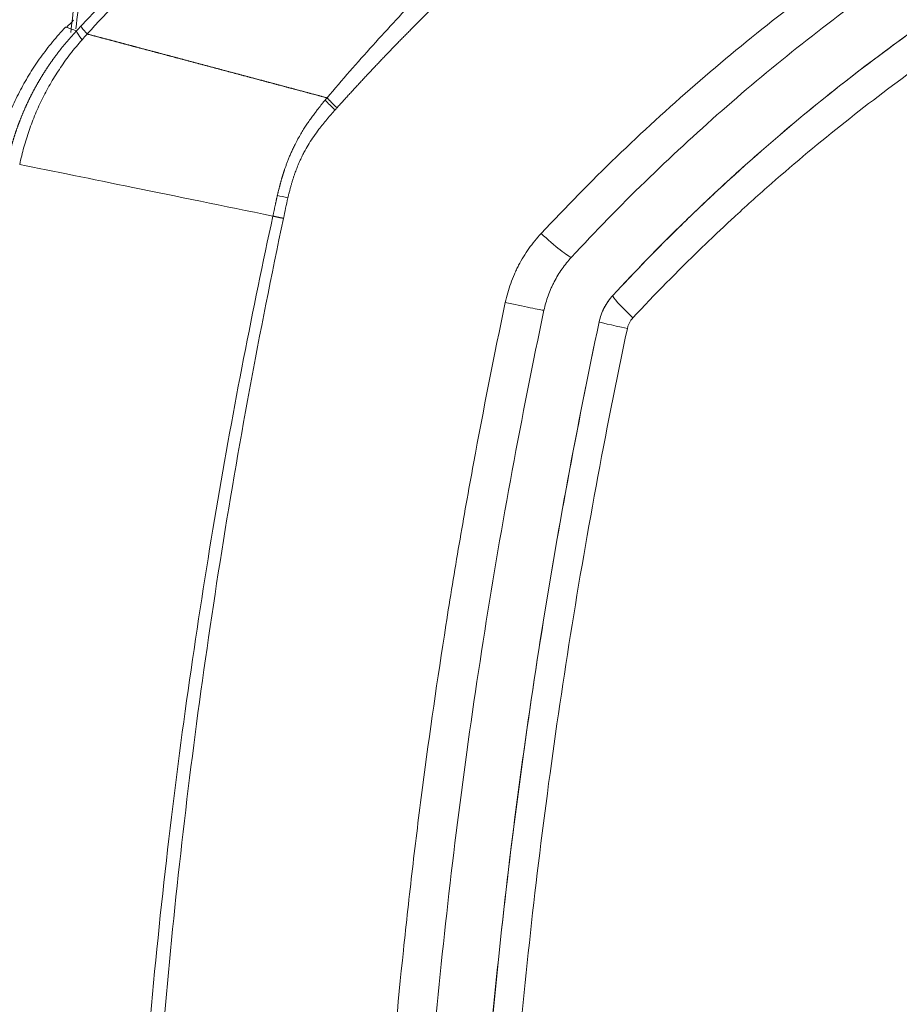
# Model space of a CAD drawing. Header units: millimetres. Extents: x 0 to 594, y 0 to 420.
# Tile 648 of 915: x 234 to 238, y 337 to 341. Entities that reach past the tile are written whole.
import ezdxf

# ---------------------------------------------------------------- set-up
doc = ezdxf.new("R2010")
doc.units = ezdxf.units.MM
doc.layers.add('1', color=7, linetype='Continuous', true_color=0xffffff)
doc.styles.add('Arial Unicode MS', font='txt')
doc.dimstyles.get("Standard").update_dxf_attribs({"dimtxt": 0.18, "dimasz": 0.18, "dimexe": 0.18, "dimexo": 0.0625, "dimgap": 0.09, "dimtad": 0, "dimtih": 1, "dimtoh": 1, "dimdec": 4, "dimzin": 0, "dimdsep": 46, "dimtxsty": 'Standard', "dimcen": 0.09, "dimadec": 0, "dimazin": 0, "dimtfac": 1, "dimtdec": 4, "dimtofl": 0, "dimtmove": 0, "dimatfit": 3, "dimfxl": 0, "dimtolj": 1, "dimtzin": 0, "dimarcsym": 0})

# ---------------------------------------------------------------- blocks, each defined once
blk = doc.blocks.new('_U2')
at = {"layer": '1', "color": 18, "lineweight": 13}
for p, q in [((142.3008, 334.4792), (142.3008, 394.7968)), ((368.28, 363.0393), (368.28, 394.7968)), ((142.3008, 392.7968), (235.4192, 392.7968)), ((368.28, 392.7968), (275.1617, 392.7968))]:
    blk.add_line(p, q, dxfattribs=at)
at = {"layer": '1', "color": 18}
for points in [[(142.3008, 392.7968), (145.8008, 393.7346), (145.8008, 391.8589)], [(368.28, 392.7968), (364.78, 391.8589), (364.78, 393.7346)]]:
    blk.add_solid(points, dxfattribs=at)
at = {"layer": '1', "color": 18, "linetype": 'Continuous', "lineweight": 13, "char_height": 2.5, "attachment_point": 7, "line_spacing_factor": 1.047437, "style": 'Arial Unicode MS'}
for s, insert in [('\\fArial Unicode MS|b0|i0;\\W1.0000; LIFT POINT SPAN', (244.1567, 390.9192)), ('\\fArial Unicode MS|b0|i0;\\W1.0000;4.5', (237.0517, 390.9192))]:
    blk.add_mtext(s, dxfattribs=dict(at, insert=insert))

msp = doc.modelspace()

# ---------------------------------------------------------------- linework, layer by layer
at = {"layer": '1', "color": 155, "linetype": 'Continuous', "lineweight": 13}
for p, q in [((236.5747, 339.9322), (236.5745, 339.9322)), ((236.5135, 339.8143), (236.5137, 339.8143))]:
    msp.add_line(p, q, dxfattribs=at)
for centre, major_axis, ratio, start_param, end_param in [((233.4382, 343.792), (0, -2.5481), 0.999391, 4.104655, 6.588912), ((234.3732, 340.9393), (-0.1814, 0.172), 0.098146, 0.124129, 0.623492), ((235.4099, 340.7407), (-0.188, 0.1648), 0.141109, 1.047953, 1.316897), ((235.2014, 340.3499), (-0.2433, 0.0573), 0.004157, 1.067391, 1.275815), ((236.2831, 340.2042), (-0.1102, 0.1018), 0.104228, 1.422567, 2.998392), ((236.1243, 339.8971), (-0.1467, 0.0311), 0.014101, 1.384226, 2.961214), ((236.6848, 339.8304), (0.1101, -0.1019), 0.086518, 3.147469, 4.598111), ((236.6604, 339.7832), (0.1467, -0.0311), 0.015741, 3.149392, 4.568945)]:
    msp.add_ellipse(centre, major_axis=major_axis, ratio=ratio, start_param=start_param, end_param=end_param, dxfattribs=at)
at = {"layer": '1', "color": 155, "linetype": 'Continuous', "lineweight": 18}
for points, degree in [([(234.5931, 345.1061), (234.166, 341.1008)], 1), ([(234.1426, 341.1244), (233.9008, 340.8677), (233.8256, 340.5231)], 2), ([(234.1775, 341.1552), (234.1673, 341.1444), (234.1572, 341.1336), (234.1471, 341.1228)], 3), ([(234.1911, 341.1078), (234.1977, 341.1148), (234.2044, 341.1218), (234.211, 341.1289)], 3), ([(234.2387, 341.0936), (234.2311, 341.0853), (234.2236, 341.077), (234.2161, 341.0686)], 3), ([(235.2958, 340.8), (235.2987, 340.8034), (235.3015, 340.8069), (235.3044, 340.8103)], 3), ([(235.3489, 340.7662), (235.346, 340.7629), (235.343, 340.7597), (235.3401, 340.7564)], 3), ([(235.1304, 340.3655), (235.1235, 340.3353), (235.1174, 340.3049), (235.1109, 340.2746)], 3)]:
    msp.add_open_spline(points, degree=degree, dxfattribs=at)
at = {"layer": '1', "color": 155, "linetype": 'Continuous', "lineweight": 13}
for points, knots in [([(234.211, 341.1289), (234.3693, 341.2971), (234.532, 341.463), (234.7831, 341.7076), (234.8679, 341.7885), (235.0399, 341.9486), (235.1271, 342.0279), (235.3921, 342.2632), (235.5735, 342.4167), (235.9457, 342.7158), (236.1366, 342.8614), (236.4302, 343.0727), (236.5293, 343.1419), (236.7298, 343.278), (236.8313, 343.3448), (237.1393, 343.5411), (237.3495, 343.6666), (237.6717, 343.846), (237.7803, 343.9043), (237.9998, 344.0176), (238.1107, 344.0727), (238.4468, 344.2331), (238.6753, 344.3334), (238.9079, 344.4265)], [0, 0, 0, 0, 0.125, 0.125, 0.1875, 0.1875, 0.25, 0.25, 0.375, 0.375, 0.5, 0.5, 0.5625, 0.5625, 0.625, 0.625, 0.75, 0.75, 0.8125, 0.8125, 0.875, 0.875, 1, 1, 1, 1]), ([(238.9113, 344.3929), (238.8158, 344.355), (238.6239, 344.2758), (238.3333, 344.1463), (238.138, 344.0525), (237.9911, 343.9794), (237.9421, 343.9546), (237.8439, 343.9039), (237.7947, 343.8781), (237.6471, 343.7993), (237.4499, 343.6902), (237.1531, 343.5149), (236.856, 343.3276), (236.6579, 343.1947), (236.46, 343.0577), (236.3612, 342.9871), (236.1638, 342.842), (235.9668, 342.6928), (235.6726, 342.4568), (235.4777, 342.2913), (235.2835, 342.1218), (235.1868, 342.0351), (234.9943, 341.8575), (234.8026, 341.676), (234.5183, 341.3919), (234.3312, 341.1946), (234.2383, 341.094)], [0, 0, 0, 0, 0.0625, 0.125, 0.1875, 0.1875, 0.21875, 0.21875, 0.25, 0.25, 0.3125, 0.375, 0.4375, 0.5, 0.5, 0.5625, 0.5625, 0.625, 0.6875, 0.75, 0.75, 0.8125, 0.8125, 0.875, 0.9375, 1, 1, 1, 1]), ([(235.3044, 340.8103), (235.3713, 340.8895), (235.507, 341.045), (235.7155, 341.2692), (235.8575, 341.4127), (236.0009, 341.5532), (236.0733, 341.6219), (236.2193, 341.7565), (236.3665, 341.888), (236.5906, 342.0765), (236.8175, 342.2562), (236.9704, 342.3701), (237.2007, 342.5367), (237.3555, 342.6419), (237.6668, 342.8409), (237.8232, 342.9347), (238.0582, 343.067), (238.1366, 343.1098), (238.2934, 343.1924), (238.3718, 343.2324), (238.6068, 343.3483), (238.7632, 343.4202), (238.9187, 343.4868)], [0, 0, 0, 0, 0.0625, 0.125, 0.1875, 0.1875, 0.25, 0.25, 0.3125, 0.375, 0.4375, 0.5, 0.5, 0.625, 0.625, 0.75, 0.75, 0.8125, 0.8125, 0.875, 0.875, 1, 1, 1, 1]), ([(238.9762, 343.354), (238.973, 343.3526), (238.9667, 343.3499), (238.9572, 343.3458), (238.9477, 343.3416), (238.9382, 343.3375), (238.9287, 343.3334), (238.9192, 343.3292), (238.9097, 343.325), (238.9002, 343.3209), (238.8907, 343.3167), (238.8812, 343.3125), (238.8717, 343.3083), (238.8622, 343.304), (238.8527, 343.2998), (238.8432, 343.2956), (238.8337, 343.2913), (238.8243, 343.2871), (238.8148, 343.2828), (238.8053, 343.2785), (238.7958, 343.2742), (238.7864, 343.2699), (238.7769, 343.2656), (238.7674, 343.2613), (238.7579, 343.257), (238.7485, 343.2526), (238.739, 343.2483), (238.7295, 343.2439), (238.7201, 343.2396), (238.7106, 343.2352), (238.7011, 343.2308), (238.6917, 343.2264), (238.6822, 343.222), (238.6728, 343.2175), (238.6633, 343.2131), (238.6538, 343.2087), (238.6444, 343.2042), (238.6349, 343.1997), (238.6255, 343.1953), (238.616, 343.1908), (238.6066, 343.1863), (238.5971, 343.1818), (238.5877, 343.1772), (238.5782, 343.1727), (238.5688, 343.1682), (238.5593, 343.1636), (238.5499, 343.159), (238.5404, 343.1545), (238.531, 343.1499), (238.5216, 343.1453), (238.5121, 343.1407), (238.5027, 343.136), (238.4932, 343.1314), (238.4838, 343.1268), (238.4744, 343.1221), (238.4649, 343.1175), (238.4555, 343.1128), (238.446, 343.1081), (238.4366, 343.1034), (238.4272, 343.0987), (238.4177, 343.0939), (238.4083, 343.0892), (238.3989, 343.0845), (238.3894, 343.0797), (238.38, 343.0749), (238.3706, 343.0702), (238.3611, 343.0654), (238.3517, 343.0606), (238.3423, 343.0557), (238.3328, 343.0509), (238.3234, 343.0461), (238.314, 343.0412), (238.3045, 343.0364), (238.2951, 343.0315), (238.2857, 343.0266), (238.2762, 343.0217), (238.2668, 343.0168), (238.2574, 343.0119), (238.248, 343.0069), (238.2385, 343.002), (238.2291, 342.997), (238.2197, 342.9921), (238.2102, 342.9871), (238.2008, 342.9821), (238.1914, 342.9771), (238.1819, 342.9721), (238.1725, 342.967), (238.1631, 342.962), (238.1537, 342.9569), (238.1442, 342.9519), (238.1348, 342.9468), (238.1254, 342.9417), (238.1159, 342.9366), (238.1065, 342.9315), (238.0971, 342.9264), (238.0876, 342.9212), (238.0782, 342.9161), (238.0688, 342.9109), (238.0593, 342.9057), (238.0499, 342.9005), (238.0405, 342.8953), (238.031, 342.8901), (238.0216, 342.8849), (238.0122, 342.8796), (238.0027, 342.8744), (237.9933, 342.8691), (237.9838, 342.8638), (237.9744, 342.8585), (237.9142, 342.8247), (237.8036, 342.7612), (237.6439, 342.6658), (237.4855, 342.5673), (237.3281, 342.4655), (237.1717, 342.3603), (237.0627, 342.2841), (236.9999, 342.2392), (236.9828, 342.227), (236.9657, 342.2147), (236.9487, 342.2024), (236.9318, 342.1901), (236.9148, 342.1778), (236.8979, 342.1654), (236.881, 342.153), (236.8642, 342.1406), (236.8474, 342.1281), (236.8306, 342.1156), (236.8138, 342.1031), (236.7971, 342.0906), (236.7804, 342.078), (236.7638, 342.0654), (236.7472, 342.0528), (236.7306, 342.0402), (236.714, 342.0275), (236.6975, 342.0148), (236.681, 342.0021), (236.6645, 341.9893), (236.6481, 341.9765), (236.6317, 341.9637), (236.6153, 341.9508), (236.5989, 341.938), (236.5826, 341.9251), (236.5663, 341.9121), (236.5501, 341.8991), (236.5339, 341.8862), (236.5177, 341.8731), (236.5015, 341.8601), (236.4854, 341.847), (236.4692, 341.8338), (236.4532, 341.8207), (236.4371, 341.8075), (236.4211, 341.7943), (236.4051, 341.781), (236.3891, 341.7678), (236.3732, 341.7545), (236.3573, 341.7411), (236.3414, 341.7277), (236.3255, 341.7143), (236.3097, 341.7009), (236.2939, 341.6874), (236.2781, 341.6739), (236.2624, 341.6604), (236.2466, 341.6468), (236.231, 341.6332), (236.2153, 341.6195), (236.1996, 341.6059), (236.184, 341.5922), (236.1684, 341.5784), (236.1529, 341.5646), (236.1373, 341.5508), (236.1218, 341.537), (236.1064, 341.5231), (236.0909, 341.5092), (236.0755, 341.4952), (236.0601, 341.4813), (236.0447, 341.4672), (236.0293, 341.4532), (236.014, 341.4391), (235.9987, 341.425), (235.9834, 341.4108), (235.9682, 341.3966), (235.9529, 341.3824), (235.9377, 341.3681), (235.9225, 341.3538), (235.9074, 341.3395), (235.8922, 341.3251), (235.8771, 341.3107), (235.8621, 341.2962), (235.847, 341.2817), (235.832, 341.2672), (235.8169, 341.2526), (235.802, 341.238), (235.787, 341.2234), (235.7721, 341.2087), (235.7571, 341.194), (235.7423, 341.1793), (235.7274, 341.1645), (235.7125, 341.1496), (235.6977, 341.1348), (235.6829, 341.1199), (235.6681, 341.1049), (235.6534, 341.0899), (235.6387, 341.0749), (235.624, 341.0599), (235.6093, 341.0448), (235.5946, 341.0296), (235.58, 341.0144), (235.5654, 340.9992), (235.5508, 340.984), (235.5362, 340.9687), (235.5217, 340.9533), (235.5071, 340.938), (235.4926, 340.9226), (235.4782, 340.9071), (235.4637, 340.8916), (235.4493, 340.8761), (235.4349, 340.8605), (235.4205, 340.8449), (235.4061, 340.8292), (235.3918, 340.8135), (235.3775, 340.7978), (235.3632, 340.782), (235.3536, 340.7715), (235.3489, 340.7662)], [0, 0, 0, 0, 0.002292, 0.004585, 0.006878, 0.009172, 0.011466, 0.013761, 0.016057, 0.018353, 0.020649, 0.022946, 0.025244, 0.027542, 0.029841, 0.03214, 0.034441, 0.036741, 0.039043, 0.041345, 0.043647, 0.045951, 0.048255, 0.05056, 0.052865, 0.055171, 0.057478, 0.059786, 0.062094, 0.064403, 0.066713, 0.069024, 0.071335, 0.073648, 0.075961, 0.078275, 0.080589, 0.082905, 0.085222, 0.087539, 0.089857, 0.092176, 0.094496, 0.096817, 0.099139, 0.101461, 0.103785, 0.106109, 0.108435, 0.110761, 0.113089, 0.115417, 0.117747, 0.120077, 0.122409, 0.124741, 0.127075, 0.129409, 0.131745, 0.134082, 0.13642, 0.138758, 0.141098, 0.14344, 0.145782, 0.148125, 0.15047, 0.152816, 0.155162, 0.15751, 0.15986, 0.16221, 0.164562, 0.166915, 0.169269, 0.171624, 0.173981, 0.176339, 0.178698, 0.181059, 0.18342, 0.185783, 0.188148, 0.190514, 0.192881, 0.195249, 0.197619, 0.19999, 0.202363, 0.204737, 0.207112, 0.209489, 0.211868, 0.214247, 0.216629, 0.219011, 0.221395, 0.223781, 0.226168, 0.228557, 0.230947, 0.233339, 0.235732, 0.238127, 0.240523, 0.242921, 0.245321, 0.247722, 0.250125, 0.291329, 0.332623, 0.37407, 0.41573, 0.457665, 0.499933, 0.504619, 0.509302, 0.513983, 0.518662, 0.523338, 0.528012, 0.532684, 0.537354, 0.542022, 0.546688, 0.551352, 0.556014, 0.560675, 0.565334, 0.569991, 0.574647, 0.579302, 0.583955, 0.588607, 0.593257, 0.597907, 0.602555, 0.607202, 0.611848, 0.616494, 0.621138, 0.625782, 0.630425, 0.635068, 0.63971, 0.644351, 0.648992, 0.653633, 0.658273, 0.662913, 0.667553, 0.672192, 0.676832, 0.681472, 0.686111, 0.690751, 0.695391, 0.700031, 0.704672, 0.709313, 0.713954, 0.718596, 0.723238, 0.727881, 0.732525, 0.737169, 0.741814, 0.74646, 0.751107, 0.755755, 0.760403, 0.765053, 0.769704, 0.774356, 0.779009, 0.783664, 0.78832, 0.792977, 0.797635, 0.802296, 0.806957, 0.81162, 0.816285, 0.820952, 0.82562, 0.83029, 0.834962, 0.839636, 0.844312, 0.848989, 0.853669, 0.858351, 0.863035, 0.867721, 0.87241, 0.8771, 0.881793, 0.886489, 0.891186, 0.895887, 0.900589, 0.905295, 0.910003, 0.914713, 0.919426, 0.924142, 0.928861, 0.933582, 0.938307, 0.943034, 0.947764, 0.952497, 0.957233, 0.961972, 0.966714, 0.97146, 0.976208, 0.98096, 0.985715, 0.990473, 0.995235, 1, 1, 1, 1]), ([(236.2564, 340.2079), (236.365, 340.3243), (236.4763, 340.4375), (236.7043, 340.6575), (236.821, 340.7644), (237.0596, 340.972), (237.1816, 341.0726), (237.431, 341.2678), (237.5583, 341.3623), (237.7534, 341.4993), (237.8191, 341.5442), (237.9187, 341.6105), (237.9521, 341.6323), (238.0024, 341.6648), (238.0192, 341.6756), (238.0529, 341.6971), (238.0698, 341.7078), (238.222, 341.8034), (238.3594, 341.8848), (238.6381, 342.0405), (238.7795, 342.1148), (238.9588, 342.2032), (238.9948, 342.2206), (239.067, 342.2551), (239.1032, 342.2721), (239.2123, 342.3224), (239.2854, 342.355), (239.3589, 342.3867)], [0, 0, 0, 0, 0.125, 0.125, 0.25, 0.25, 0.375, 0.375, 0.5, 0.5, 0.5625, 0.5625, 0.59375, 0.59375, 0.609375, 0.609375, 0.625, 0.625, 0.75, 0.75, 0.875, 0.875, 0.90625, 0.90625, 0.9375, 0.9375, 1, 1, 1, 1]), ([(236.5747, 339.9322), (236.6731, 340.0385), (236.774, 340.1423), (236.9034, 340.269), (236.9294, 340.2942), (236.9687, 340.3317), (236.9819, 340.3442), (237.0082, 340.369), (237.0743, 340.4309), (237.1411, 340.4917), (237.303, 340.6352), (237.413, 340.7279), (237.637, 340.9075), (237.751, 340.9944), (237.983, 341.1625), (238.1009, 341.2436), (238.3409, 341.4001), (238.4629, 341.4755), (238.7109, 341.6204), (238.8369, 341.69), (239.0931, 341.8232), (239.2232, 341.8868), (239.3554, 341.9474)], [0, 0, 0, 0, 0.125, 0.125, 0.15625, 0.15625, 0.171875, 0.171875, 0.1875, 0.25, 0.25, 0.375, 0.375, 0.5, 0.5, 0.625, 0.625, 0.75, 0.75, 0.875, 0.875, 1, 1, 1, 1]), ([(239.4191, 341.8111), (239.419, 341.811), (239.4189, 341.811), (239.4186, 341.8109), (239.4182, 341.8107), (239.4174, 341.8103), (239.4156, 341.8095), (239.412, 341.8078), (239.4048, 341.8046), (239.3906, 341.798), (239.362, 341.7849), (239.3052, 341.7584), (239.1921, 341.7044), (239.0963, 341.6564), (238.9062, 341.5584), (238.7814, 341.4902), (238.5358, 341.348), (238.415, 341.2741), (238.1773, 341.1205), (238.0604, 341.0409), (237.8305, 340.876), (237.7174, 340.7907), (237.4953, 340.6144), (237.3862, 340.5234), (237.2256, 340.3824), (237.1725, 340.3347), (237.1069, 340.2741), (237.0938, 340.2619), (237.0676, 340.2375), (237.0546, 340.2253), (237.0156, 340.1884), (236.9897, 340.1637), (236.8613, 340.0392), (236.7612, 339.9371), (236.6635, 339.8325)], [0, 0, 0, 0, 0.000122, 0.000122, 0.000244, 0.000488, 0.000977, 0.001953, 0.003906, 0.007813, 0.015625, 0.03125, 0.0625, 0.125, 0.125, 0.25, 0.25, 0.375, 0.375, 0.5, 0.5, 0.625, 0.625, 0.75, 0.75, 0.8125, 0.8125, 0.828125, 0.828125, 0.84375, 0.84375, 0.875, 0.875, 1, 1, 1, 1]), ([(234.1881, 341.1175), (234.1945, 341.1722), (234.2047, 341.2542), (234.2175, 341.3497), (234.2233, 341.3906), (234.2271, 341.4179), (234.2291, 341.4315), (234.2311, 341.4452)], [0, 0, 0, 0, 0.5, 0.75, 0.875, 0.875, 1, 1, 1, 1]), ([(234.1429, 341.1248), (234.1429, 341.1248), (234.1446, 341.1241), (234.153, 341.1212), (234.1686, 341.1157), (234.1829, 341.1107), (234.1911, 341.1078)], [0, 0, 0, 0, 0.208913, 0.472609, 0.736304, 1, 1, 1, 1]), ([(233.8844, 340.5235), (233.8846, 340.5247), (233.8851, 340.5271), (233.8859, 340.5307), (233.8867, 340.5343), (233.8875, 340.5379), (233.8883, 340.5415), (233.8891, 340.5451), (233.89, 340.5488), (233.8908, 340.5524), (233.8917, 340.556), (233.8925, 340.5596), (233.8934, 340.5633), (233.8943, 340.5669), (233.8952, 340.5705), (233.8962, 340.5742), (233.8971, 340.5778), (233.8981, 340.5815), (233.899, 340.5851), (233.9, 340.5888), (233.901, 340.5925), (233.902, 340.5961), (233.9031, 340.5998), (233.9041, 340.6035), (233.9051, 340.6071), (233.9062, 340.6108), (233.9073, 340.6145), (233.9084, 340.6182), (233.9095, 340.6219), (233.9106, 340.6255), (233.9117, 340.6292), (233.9129, 340.6329), (233.914, 340.6366), (233.9152, 340.6403), (233.9164, 340.644), (233.9176, 340.6477), (233.9188, 340.6514), (233.92, 340.6551), (233.9213, 340.6589), (233.9225, 340.6626), (233.9238, 340.6663), (233.9251, 340.67), (233.9264, 340.6737), (233.9277, 340.6774), (233.929, 340.6812), (233.9304, 340.6849), (233.9317, 340.6886), (233.9331, 340.6923), (233.9345, 340.6961), (233.9359, 340.6998), (233.9373, 340.7035), (233.9387, 340.7072), (233.9402, 340.711), (233.9416, 340.7147), (233.9431, 340.7184), (233.9446, 340.7222), (233.9461, 340.7259), (233.9476, 340.7296), (233.9492, 340.7334), (233.9507, 340.7371), (233.9523, 340.7408), (233.9538, 340.7446), (233.9554, 340.7483), (233.957, 340.7521), (233.9587, 340.7558), (233.9603, 340.7595), (233.9619, 340.7633), (233.9636, 340.767), (233.9653, 340.7707), (233.967, 340.7745), (233.9687, 340.7782), (233.9704, 340.782), (233.9722, 340.7857), (233.9739, 340.7894), (233.9757, 340.7932), (233.9775, 340.7969), (233.9793, 340.8006), (233.9811, 340.8043), (233.9829, 340.8081), (233.9848, 340.8118), (233.9866, 340.8155), (233.9885, 340.8193), (233.9904, 340.823), (233.9923, 340.8267), (233.9943, 340.8304), (233.9962, 340.8341), (233.9981, 340.8379), (234.0001, 340.8416), (234.0021, 340.8453), (234.0041, 340.849), (234.0061, 340.8527), (234.0081, 340.8564), (234.0102, 340.8601), (234.0123, 340.8638), (234.0143, 340.8675), (234.0164, 340.8712), (234.0185, 340.8749), (234.0207, 340.8786), (234.0228, 340.8823), (234.0249, 340.886), (234.0271, 340.8897), (234.0293, 340.8933), (234.0315, 340.897), (234.0337, 340.9007), (234.0359, 340.9043), (234.0382, 340.908), (234.0405, 340.9117), (234.0427, 340.9153), (234.045, 340.919), (234.0473, 340.9226), (234.0497, 340.9263), (234.052, 340.9299), (234.0543, 340.9335), (234.0567, 340.9372), (234.0591, 340.9408), (234.0615, 340.9444), (234.0639, 340.948), (234.0663, 340.9517), (234.0688, 340.9553), (234.0712, 340.9589), (234.0737, 340.9625), (234.0762, 340.9661), (234.0787, 340.9697), (234.0812, 340.9732), (234.0838, 340.9768), (234.0863, 340.9804), (234.0889, 340.984), (234.0915, 340.9875), (234.0941, 340.9911), (234.0967, 340.9946), (234.0993, 340.9982), (234.1019, 341.0017), (234.1046, 341.0052), (234.1073, 341.0088), (234.11, 341.0123), (234.1127, 341.0158), (234.1154, 341.0193), (234.1181, 341.0228), (234.1208, 341.0263), (234.1236, 341.0298), (234.1264, 341.0332), (234.1292, 341.0367), (234.132, 341.0402), (234.1348, 341.0436), (234.1376, 341.0471), (234.1405, 341.0505), (234.1433, 341.054), (234.1462, 341.0574), (234.1491, 341.0608), (234.152, 341.0642), (234.1549, 341.0676), (234.1579, 341.071), (234.1608, 341.0744), (234.1638, 341.0778), (234.1668, 341.0811), (234.1697, 341.0845), (234.1728, 341.0879), (234.1758, 341.0912), (234.1788, 341.0945), (234.1819, 341.0979), (234.1849, 341.1012), (234.188, 341.1045), (234.1901, 341.1067), (234.1911, 341.1078)], [0, 0, 0, 0, 0.005493, 0.010995, 0.016509, 0.022032, 0.027565, 0.033109, 0.038662, 0.044226, 0.0498, 0.055384, 0.060978, 0.066583, 0.072197, 0.077822, 0.083456, 0.089101, 0.094755, 0.10042, 0.106094, 0.111779, 0.117473, 0.123178, 0.128892, 0.134616, 0.14035, 0.146095, 0.151848, 0.157612, 0.163386, 0.169169, 0.174963, 0.180766, 0.186578, 0.192401, 0.198233, 0.204075, 0.209926, 0.215788, 0.221658, 0.227539, 0.233429, 0.239328, 0.245237, 0.251156, 0.257084, 0.263022, 0.268969, 0.274925, 0.280891, 0.286866, 0.292851, 0.298845, 0.304848, 0.31086, 0.316882, 0.322913, 0.328953, 0.335002, 0.34106, 0.347127, 0.353204, 0.359289, 0.365384, 0.371487, 0.377599, 0.38372, 0.389851, 0.39599, 0.402137, 0.408294, 0.414459, 0.420633, 0.426816, 0.433007, 0.439207, 0.445415, 0.451632, 0.457858, 0.464092, 0.470334, 0.476585, 0.482844, 0.489112, 0.495388, 0.501672, 0.507964, 0.514264, 0.520573, 0.526889, 0.533214, 0.539547, 0.545887, 0.552236, 0.558592, 0.564957, 0.571329, 0.577709, 0.584096, 0.590491, 0.596894, 0.603305, 0.609723, 0.616148, 0.622581, 0.629022, 0.635469, 0.641925, 0.648387, 0.654857, 0.661333, 0.667817, 0.674308, 0.680806, 0.687311, 0.693823, 0.700342, 0.706868, 0.713401, 0.719941, 0.726487, 0.73304, 0.7396, 0.746166, 0.752739, 0.759318, 0.765904, 0.772496, 0.779094, 0.785699, 0.79231, 0.798927, 0.80555, 0.812179, 0.818814, 0.825455, 0.832101, 0.838754, 0.845412, 0.852076, 0.858745, 0.86542, 0.8721, 0.878786, 0.885477, 0.892174, 0.898876, 0.905583, 0.912295, 0.919012, 0.925735, 0.932462, 0.939194, 0.945931, 0.952673, 0.95942, 0.966172, 0.972928, 0.979689, 0.986455, 0.993225, 1, 1, 1, 1]), ([(234.2161, 341.0686), (234.2074, 341.0588), (234.1989, 341.0489), (234.1864, 341.0339), (234.1823, 341.0288), (234.1741, 341.0187), (234.162, 341.0033), (234.1503, 340.9876), (234.1351, 340.9664), (234.1276, 340.9557), (234.1057, 340.9233), (234.0918, 340.9012), (234.0654, 340.8561), (234.0529, 340.8332), (234.0295, 340.7865), (234.0186, 340.7627), (233.9984, 340.7145), (233.989, 340.6901), (233.9719, 340.6408), (233.9641, 340.6158), (233.9503, 340.5654), (233.9443, 340.5399), (233.9387, 340.5144)], [0, 0, 0, 0, 0.0625, 0.0625, 0.09375, 0.09375, 0.125, 0.1875, 0.1875, 0.25, 0.25, 0.375, 0.375, 0.5, 0.5, 0.625, 0.625, 0.75, 0.75, 0.875, 0.875, 1, 1, 1, 1]), ([(235.0838, 340.3766), (235.0841, 340.3781), (235.0848, 340.3811), (235.0859, 340.3855), (235.0869, 340.3899), (235.0879, 340.3942), (235.0889, 340.3984), (235.09, 340.4025), (235.091, 340.4066), (235.092, 340.4106), (235.093, 340.4145), (235.094, 340.4184), (235.095, 340.4222), (235.096, 340.4259), (235.097, 340.4295), (235.0979, 340.4331), (235.0989, 340.4366), (235.0999, 340.4401), (235.1008, 340.4434), (235.1018, 340.4467), (235.1027, 340.45), (235.1037, 340.4531), (235.1046, 340.4562), (235.1055, 340.4592), (235.1064, 340.4622), (235.1073, 340.465), (235.1082, 340.4679), (235.109, 340.4706), (235.1099, 340.4733), (235.1107, 340.4759), (235.1115, 340.4784), (235.1123, 340.4809), (235.1131, 340.4833), (235.1139, 340.4856), (235.1146, 340.4879), (235.1154, 340.4901), (235.1174, 340.4961), (235.1209, 340.5061), (235.1261, 340.5205), (235.1319, 340.5356), (235.1384, 340.5515), (235.1456, 340.5681), (235.1535, 340.5853), (235.1633, 340.6052), (235.1748, 340.6269), (235.1876, 340.6494), (235.2, 340.6698), (235.2119, 340.6882), (235.222, 340.7032), (235.2303, 340.7151), (235.237, 340.7245), (235.2435, 340.7333), (235.2496, 340.7416), (235.2554, 340.7493), (235.2609, 340.7564), (235.2661, 340.763), (235.2709, 340.7691), (235.2753, 340.7747), (235.2794, 340.7798), (235.2831, 340.7844), (235.2864, 340.7885), (235.2893, 340.792), (235.2918, 340.7951), (235.294, 340.7977), (235.2953, 340.7993), (235.2958, 340.8)], [0, 0, 0, 0, 0.009612, 0.019079, 0.028401, 0.037577, 0.046609, 0.055495, 0.064236, 0.072832, 0.081284, 0.08959, 0.097752, 0.105769, 0.113642, 0.121371, 0.128955, 0.136394, 0.143688, 0.150838, 0.157843, 0.164702, 0.171417, 0.177987, 0.184411, 0.19069, 0.196824, 0.202813, 0.208657, 0.214355, 0.219908, 0.225316, 0.230578, 0.235695, 0.240667, 0.245494, 0.250175, 0.280144, 0.312038, 0.345852, 0.38158, 0.419218, 0.458766, 0.500224, 0.55829, 0.612314, 0.662292, 0.70822, 0.750094, 0.775583, 0.799749, 0.822596, 0.844126, 0.864341, 0.883241, 0.900827, 0.9171, 0.932059, 0.945704, 0.958037, 0.969055, 0.978761, 0.987153, 0.994233, 1, 1, 1, 1]), ([(235.3401, 340.7564), (235.3389, 340.755), (235.3365, 340.7523), (235.3329, 340.7483), (235.3293, 340.7443), (235.3259, 340.7403), (235.3225, 340.7364), (235.3191, 340.7326), (235.3159, 340.7288), (235.3127, 340.7251), (235.3095, 340.7214), (235.3065, 340.7178), (235.2983, 340.708), (235.2855, 340.6925), (235.266, 340.6675), (235.2457, 340.6396), (235.2251, 340.6083), (235.2091, 340.5811), (235.1968, 340.5577), (235.1872, 340.5378), (235.1781, 340.5172), (235.1695, 340.4959), (235.1633, 340.4793), (235.1593, 340.4678), (235.1572, 340.4616), (235.1551, 340.4552), (235.153, 340.4488), (235.151, 340.4423), (235.149, 340.4357), (235.147, 340.4291), (235.145, 340.4223), (235.1431, 340.4155), (235.1412, 340.4086), (235.1393, 340.4016), (235.1375, 340.3946), (235.1357, 340.3874), (235.1339, 340.3802), (235.1321, 340.3729), (235.131, 340.368), (235.1304, 340.3655)], [0, 0, 0, 0, 0.012343, 0.024493, 0.03645, 0.048213, 0.059783, 0.071159, 0.082342, 0.093331, 0.104127, 0.11473, 0.12514, 0.189417, 0.249957, 0.337292, 0.420541, 0.499894, 0.548005, 0.597005, 0.646948, 0.697888, 0.749872, 0.764374, 0.779023, 0.79382, 0.808766, 0.823862, 0.839108, 0.854506, 0.870055, 0.885757, 0.901613, 0.917622, 0.933786, 0.950105, 0.96658, 0.983212, 1, 1, 1, 1]), ([(235.0639, 340.2848), (235.0644, 340.2871), (235.0653, 340.2917), (235.0668, 340.2985), (235.0682, 340.3052), (235.0696, 340.3116), (235.0709, 340.318), (235.0723, 340.3241), (235.0735, 340.3301), (235.0748, 340.3359), (235.076, 340.3416), (235.0772, 340.3471), (235.0784, 340.3524), (235.0795, 340.3576), (235.0806, 340.3626), (235.0817, 340.3674), (235.0828, 340.3721), (235.0835, 340.3751), (235.0838, 340.3766)], [0, 0, 0, 0, 0.075829, 0.149886, 0.22217, 0.292678, 0.36141, 0.428365, 0.49354, 0.556937, 0.618553, 0.678388, 0.736443, 0.792717, 0.847209, 0.89992, 0.95085, 1, 1, 1, 1]), ([(234.4019, 334.1143), (234.402, 334.2693), (234.4046, 334.576), (234.4118, 334.8764), (234.4211, 335.1734), (234.4269, 335.3202), (234.4403, 335.6106), (234.4481, 335.7541), (234.4741, 336.1795), (234.4952, 336.4565), (234.5439, 336.997), (234.5714, 337.2606), (234.6319, 337.7744), (234.6978, 338.275), (234.8099, 338.9863), (234.9325, 339.6582), (235.0195, 340.0802), (235.0639, 340.2848)], [0, 0, 0, 0, 0.0625, 0.125, 0.125, 0.1875, 0.1875, 0.25, 0.25, 0.375, 0.375, 0.5, 0.5, 0.625, 0.75, 0.875, 1, 1, 1, 1]), ([(235.1109, 340.2746), (235.0034, 339.7674), (234.9094, 339.2586), (234.7484, 338.2377), (234.6814, 337.7258), (234.6013, 336.9555), (234.5664, 336.5697), (234.5391, 336.1831), (234.5225, 335.9252), (234.5151, 335.7961), (234.4823, 335.1503), (234.4697, 334.6323), (234.4703, 334.1143)], [0, 0, 0, 0, 0.25, 0.25, 0.5, 0.5, 0.625, 0.6875, 0.6875, 0.75, 0.75, 1, 1, 1, 1]), ([(236.0967, 339.9009), (236.0997, 339.9153), (236.1068, 339.9438), (236.1202, 339.9856), (236.131, 340.0128), (236.1384, 340.0297), (236.1399, 340.033), (236.143, 340.0397), (236.1476, 340.0497), (236.1525, 340.0595), (236.1627, 340.0789), (236.177, 340.1042), (236.2009, 340.1405), (236.2272, 340.1752), (236.2464, 340.1972), (236.2564, 340.2079)], [0, 0, 0, 0, 0.125, 0.25, 0.375, 0.375, 0.40625, 0.40625, 0.4375, 0.5, 0.5, 0.625, 0.75, 0.875, 1, 1, 1, 1]), ([(235.493, 334.1143), (235.493, 334.3573), (235.4961, 334.6001), (235.5086, 335.0855), (235.518, 335.328), (235.5431, 335.8126), (235.5589, 336.0548), (235.5966, 336.5388), (235.6187, 336.7806), (235.6502, 337.0827), (235.6567, 337.1431), (235.67, 337.2639), (235.6907, 337.445), (235.7131, 337.6258), (235.7604, 337.9871), (235.795, 338.2276), (235.8422, 338.5276), (235.8518, 338.5876), (235.8715, 338.7074), (235.9015, 338.8871), (235.9334, 339.0665), (235.9994, 339.4248), (236.0465, 339.6631), (236.0967, 339.9009)], [0, 0, 0, 0, 0.125, 0.125, 0.25, 0.25, 0.375, 0.375, 0.5, 0.5, 0.53125, 0.53125, 0.5625, 0.625, 0.625, 0.75, 0.75, 0.78125, 0.78125, 0.8125, 0.875, 0.875, 1, 1, 1, 1]), ([(236.5137, 339.8143), (236.516, 339.8253), (236.5191, 339.8361), (236.5248, 339.852), (236.5268, 339.8572), (236.5314, 339.8676), (236.5338, 339.8726), (236.5415, 339.8875), (236.5473, 339.897), (236.56, 339.9152), (236.567, 339.9239), (236.5747, 339.9322)], [0, 0, 0, 0, 0.25, 0.25, 0.375, 0.375, 0.5, 0.5, 0.75, 0.75, 1, 1, 1, 1]), ([(235.916, 334.1143), (235.916, 334.354), (235.9192, 334.5936), (235.9286, 334.953), (235.9325, 335.0727), (235.9396, 335.2523), (235.9421, 335.3122), (235.9476, 335.4319), (235.9623, 335.731), (235.9818, 336.0295), (236.0193, 336.5063), (236.0412, 336.7443), (236.091, 337.2195), (236.1191, 337.4567), (236.1813, 337.9304), (236.2497, 338.4032), (236.3304, 338.8745), (236.4174, 339.345), (236.464, 339.5799), (236.5137, 339.8143)], [0, 0, 0, 0, 0.125, 0.125, 0.1875, 0.1875, 0.21875, 0.21875, 0.25, 0.375, 0.375, 0.5, 0.5, 0.625, 0.625, 0.75, 0.875, 0.875, 1, 1, 1, 1]), ([(236.6635, 339.8325), (236.6605, 339.8292), (236.6548, 339.8223), (236.6502, 339.8147), (236.6471, 339.8087), (236.6461, 339.8067), (236.6443, 339.8026), (236.6434, 339.8005), (236.6411, 339.7941), (236.6399, 339.7898), (236.639, 339.7854)], [0, 0, 0, 0, 0.25, 0.5, 0.5, 0.625, 0.625, 0.75, 0.75, 1, 1, 1, 1]), ([(236.639, 339.7854), (236.5895, 339.5521), (236.5432, 339.3185), (236.4568, 338.8503), (236.4166, 338.6159), (236.3425, 338.1462), (236.3085, 337.911), (236.2467, 337.4397), (236.2189, 337.2037), (236.1693, 336.7309), (236.1477, 336.4941), (236.1104, 336.0198), (236.0949, 335.7822), (236.0794, 335.4847), (236.0765, 335.4252), (236.071, 335.3061), (236.0685, 335.2466), (236.0615, 335.0679), (236.0576, 334.9487), (236.0483, 334.5912), (236.0452, 334.3528), (236.0452, 334.1143)], [0, 0, 0, 0, 0.125, 0.125, 0.25, 0.25, 0.375, 0.375, 0.5, 0.5, 0.625, 0.625, 0.75, 0.75, 0.78125, 0.78125, 0.8125, 0.8125, 0.875, 0.875, 1, 1, 1, 1])]:
    msp.add_open_spline(points, degree=3, knots=knots, dxfattribs=at)
at = {"layer": '1', "color": 155, "linetype": 'Continuous', "lineweight": 18}
for points, knots in [([(236.3907, 340.1018), (236.4971, 340.2169), (236.6061, 340.3286), (236.8289, 340.5457), (236.9428, 340.651), (237.1755, 340.8554), (237.2943, 340.9544), (237.5367, 341.1462), (237.6604, 341.2389), (237.9127, 341.4182), (238.0413, 341.5047), (238.3035, 341.6714), (238.4371, 341.7515), (238.6413, 341.8669), (238.71, 341.9046), (238.8141, 341.9599), (238.849, 341.9781), (238.9015, 342.0051), (238.919, 342.0141), (238.9542, 342.0319), (239.1126, 342.1115), (239.2733, 342.1863), (239.4179, 342.2491)], [0, 0, 0, 0, 0.125, 0.125, 0.25, 0.25, 0.375, 0.375, 0.5, 0.5, 0.625, 0.625, 0.75, 0.75, 0.8125, 0.8125, 0.84375, 0.84375, 0.859375, 0.859375, 0.875, 1, 1, 1, 1]), ([(239.3996, 341.9675), (239.2652, 341.9068), (239.1329, 341.843), (238.8725, 341.7092), (238.7445, 341.6392), (238.4924, 341.4934), (238.3684, 341.4174), (238.1246, 341.2596), (238.0047, 341.1777), (237.7689, 341.0079), (237.6531, 340.9201), (237.4255, 340.7383), (237.3137, 340.6445), (237.1492, 340.499), (237.0949, 340.4498), (237.0276, 340.3873), (237.0142, 340.3747), (236.9874, 340.3496), (236.9475, 340.3117), (236.9078, 340.2734), (236.7766, 340.1452), (236.6743, 340.04), (236.5745, 339.9322)], [0, 0, 0, 0, 0.125, 0.125, 0.25, 0.25, 0.375, 0.375, 0.5, 0.5, 0.625, 0.625, 0.75, 0.75, 0.8125, 0.8125, 0.828125, 0.828125, 0.84375, 0.875, 0.875, 1, 1, 1, 1]), ([(234.2382, 341.0939), (234.2343, 341.0982), (234.2307, 341.1023), (234.2244, 341.1097), (234.2217, 341.1131), (234.2171, 341.119), (234.2152, 341.1215), (234.2125, 341.1258), (234.2115, 341.1276), (234.211, 341.1289)], [0, 0, 0, 0, 0.25, 0.25, 0.5, 0.5, 0.75, 0.75, 1, 1, 1, 1]), ([(234.2385, 341.0938), (234.24, 341.0934), (234.2428, 341.0927), (234.2471, 341.0915), (234.2513, 341.0904), (234.2556, 341.0893), (234.2599, 341.0881), (234.2642, 341.087), (234.2685, 341.0859), (234.2729, 341.0847), (234.2772, 341.0836), (234.2815, 341.0824), (234.2859, 341.0813), (234.2902, 341.0801), (234.2946, 341.0789), (234.2989, 341.0778), (234.3033, 341.0766), (234.3077, 341.0755), (234.3121, 341.0743), (234.3165, 341.0731), (234.3209, 341.072), (234.3253, 341.0708), (234.3297, 341.0696), (234.3342, 341.0684), (234.3386, 341.0673), (234.343, 341.0661), (234.3475, 341.0649), (234.352, 341.0637), (234.3564, 341.0625), (234.3609, 341.0614), (234.3654, 341.0602), (234.3699, 341.059), (234.3744, 341.0578), (234.3789, 341.0566), (234.3834, 341.0554), (234.3879, 341.0542), (234.3924, 341.053), (234.397, 341.0518), (234.4015, 341.0506), (234.4061, 341.0494), (234.4106, 341.0482), (234.4152, 341.0469), (234.4198, 341.0457), (234.4243, 341.0445), (234.4289, 341.0433), (234.4335, 341.0421), (234.4381, 341.0409), (234.4427, 341.0396), (234.4473, 341.0384), (234.4519, 341.0372), (234.4566, 341.036), (234.4612, 341.0347), (234.4658, 341.0335), (234.4705, 341.0323), (234.4751, 341.031), (234.4798, 341.0298), (234.4845, 341.0285), (234.4891, 341.0273), (234.4938, 341.0261), (234.4985, 341.0248), (234.5032, 341.0236), (234.5079, 341.0223), (234.5126, 341.0211), (234.5173, 341.0198), (234.522, 341.0186), (234.5268, 341.0173), (234.5315, 341.0161), (234.5362, 341.0148), (234.541, 341.0135), (234.5457, 341.0123), (234.5505, 341.011), (234.5552, 341.0097), (234.56, 341.0085), (234.5648, 341.0072), (234.5696, 341.0059), (234.5743, 341.0047), (234.5791, 341.0034), (234.5839, 341.0021), (234.5887, 341.0008), (234.5935, 340.9996), (234.5984, 340.9983), (234.6032, 340.997), (234.608, 340.9957), (234.6128, 340.9944), (234.6177, 340.9932), (234.6225, 340.9919), (234.6274, 340.9906), (234.6322, 340.9893), (234.6371, 340.988), (234.642, 340.9867), (234.6468, 340.9854), (234.6517, 340.9841), (234.6566, 340.9828), (234.6615, 340.9815), (234.6664, 340.9802), (234.6713, 340.9789), (234.6762, 340.9776), (234.6811, 340.9763), (234.686, 340.975), (234.6909, 340.9737), (234.6958, 340.9724), (234.7008, 340.9711), (234.7057, 340.9697), (234.7107, 340.9684), (234.7156, 340.9671), (234.7205, 340.9658), (234.7255, 340.9645), (234.7305, 340.9632), (234.7354, 340.9618), (234.7404, 340.9605), (234.7454, 340.9592), (234.7504, 340.9579), (234.7553, 340.9565), (234.7603, 340.9552), (234.7653, 340.9539), (234.7703, 340.9526), (234.7753, 340.9512), (234.7803, 340.9499), (234.7854, 340.9486), (234.7904, 340.9472), (234.7954, 340.9459), (234.8004, 340.9445), (234.8055, 340.9432), (234.8105, 340.9419), (234.8155, 340.9405), (234.8206, 340.9392), (234.8256, 340.9378), (234.8307, 340.9365), (234.8358, 340.9351), (234.8408, 340.9338), (234.8459, 340.9324), (234.851, 340.9311), (234.856, 340.9297), (234.8611, 340.9284), (234.8662, 340.927), (234.8713, 340.9257), (234.8764, 340.9243), (234.8815, 340.923), (234.8866, 340.9216), (234.8917, 340.9203), (234.8968, 340.9189), (234.9019, 340.9175), (234.907, 340.9162), (234.9121, 340.9148), (234.9172, 340.9134), (234.9224, 340.9121), (234.9275, 340.9107), (234.9326, 340.9093), (234.9378, 340.908), (234.9429, 340.9066), (234.9481, 340.9052), (234.9532, 340.9039), (234.9584, 340.9025), (234.9635, 340.9011), (234.9687, 340.8997), (234.9738, 340.8984), (234.979, 340.897), (234.9842, 340.8956), (234.9893, 340.8942), (234.9945, 340.8929), (234.9997, 340.8915), (235.0049, 340.8901), (235.0101, 340.8887), (235.0152, 340.8873), (235.0204, 340.886), (235.0256, 340.8846), (235.0308, 340.8832), (235.036, 340.8818), (235.0412, 340.8804), (235.0464, 340.879), (235.0516, 340.8776), (235.0568, 340.8763), (235.0621, 340.8749), (235.0673, 340.8735), (235.0725, 340.8721), (235.0777, 340.8707), (235.0829, 340.8693), (235.0882, 340.8679), (235.0934, 340.8665), (235.0986, 340.8651), (235.1039, 340.8637), (235.1091, 340.8623), (235.1143, 340.8609), (235.1196, 340.8595), (235.1248, 340.8581), (235.1301, 340.8567), (235.1353, 340.8553), (235.1406, 340.8539), (235.1458, 340.8525), (235.1511, 340.8511), (235.1564, 340.8497), (235.1616, 340.8483), (235.1669, 340.8469), (235.1721, 340.8455), (235.1774, 340.8441), (235.1827, 340.8427), (235.188, 340.8413), (235.1932, 340.8399), (235.1985, 340.8385), (235.2038, 340.8371), (235.2091, 340.8357), (235.2143, 340.8343), (235.2196, 340.8329), (235.2249, 340.8315), (235.2302, 340.8301), (235.2355, 340.8287), (235.2408, 340.8272), (235.2461, 340.8258), (235.2514, 340.8244), (235.2567, 340.823), (235.262, 340.8216), (235.2673, 340.8202), (235.2726, 340.8188), (235.2779, 340.8174), (235.2832, 340.8159), (235.2885, 340.8145), (235.2938, 340.8131), (235.2991, 340.8117), (235.3026, 340.8108), (235.3044, 340.8103)], [0, 0, 0, 0, 0.004845, 0.009688, 0.014529, 0.019369, 0.024207, 0.029043, 0.033877, 0.03871, 0.043542, 0.048371, 0.053199, 0.058025, 0.062849, 0.067671, 0.072492, 0.077311, 0.082128, 0.086943, 0.091757, 0.096569, 0.101378, 0.106186, 0.110993, 0.115797, 0.1206, 0.1254, 0.130199, 0.134996, 0.139791, 0.144584, 0.149375, 0.154165, 0.158952, 0.163737, 0.168521, 0.173302, 0.178082, 0.18286, 0.187635, 0.192409, 0.197181, 0.20195, 0.206718, 0.211484, 0.216247, 0.221009, 0.225769, 0.230526, 0.235282, 0.240035, 0.244787, 0.249536, 0.254283, 0.259029, 0.263772, 0.268513, 0.273252, 0.277988, 0.282723, 0.287456, 0.292186, 0.296914, 0.301641, 0.306365, 0.311086, 0.315806, 0.320524, 0.325239, 0.329952, 0.334663, 0.339372, 0.344079, 0.348783, 0.353486, 0.358186, 0.362884, 0.367579, 0.372273, 0.376964, 0.381653, 0.386339, 0.391024, 0.395706, 0.400386, 0.405064, 0.409739, 0.414412, 0.419083, 0.423751, 0.428417, 0.433081, 0.437743, 0.442402, 0.447059, 0.451714, 0.456366, 0.461016, 0.465664, 0.470309, 0.474952, 0.479593, 0.484231, 0.488867, 0.493501, 0.498132, 0.502761, 0.507387, 0.512011, 0.516633, 0.521252, 0.525869, 0.530483, 0.535095, 0.539705, 0.544312, 0.548916, 0.553518, 0.558117, 0.562714, 0.567309, 0.5719, 0.57649, 0.581076, 0.58566, 0.590242, 0.594821, 0.599397, 0.603971, 0.608543, 0.613111, 0.617677, 0.622241, 0.626802, 0.63136, 0.635915, 0.640468, 0.645019, 0.649566, 0.654111, 0.658654, 0.663193, 0.66773, 0.672265, 0.676796, 0.681325, 0.685851, 0.690375, 0.694896, 0.699414, 0.70393, 0.708442, 0.712952, 0.717459, 0.721964, 0.726466, 0.730965, 0.735461, 0.739954, 0.744445, 0.748933, 0.753418, 0.757901, 0.76238, 0.766857, 0.771331, 0.775802, 0.78027, 0.784736, 0.789199, 0.793658, 0.798116, 0.80257, 0.807021, 0.81147, 0.815915, 0.820358, 0.824798, 0.829235, 0.833669, 0.838101, 0.842529, 0.846955, 0.851377, 0.855797, 0.860214, 0.864628, 0.869039, 0.873448, 0.877853, 0.882255, 0.886655, 0.891051, 0.895445, 0.899835, 0.904223, 0.908608, 0.91299, 0.917369, 0.921744, 0.926117, 0.930487, 0.934854, 0.939218, 0.943579, 0.947938, 0.952293, 0.956645, 0.960994, 0.96534, 0.969683, 0.974023, 0.97836, 0.982694, 0.987025, 0.991353, 0.995678, 1, 1, 1, 1]), ([(233.9387, 340.5144), (234.0906, 340.4835), (234.4377, 340.4128), (234.8434, 340.3299), (235.0639, 340.2848)], [0, 0, 0, 0, 0.485596, 1, 1, 1, 1]), ([(236.3907, 340.1018), (236.383, 340.0936), (236.3684, 340.0767), (236.3483, 340.05), (236.3301, 340.0221), (236.3191, 340.0027), (236.3114, 339.9878), (236.3089, 339.9828), (236.3041, 339.9727), (236.3017, 339.9676), (236.295, 339.9521), (236.2867, 339.9311), (236.2764, 339.8991), (236.2709, 339.8772), (236.2686, 339.8661)], [0, 0, 0, 0, 0.125, 0.25, 0.375, 0.5, 0.5, 0.5625, 0.5625, 0.625, 0.625, 0.75, 0.875, 1, 1, 1, 1]), ([(236.5135, 339.8143), (236.5159, 339.8254), (236.5189, 339.8361), (236.5264, 339.8571), (236.5308, 339.8673), (236.5385, 339.8822), (236.5413, 339.8871), (236.5471, 339.8967), (236.5502, 339.9014), (236.5599, 339.9152), (236.5669, 339.9239), (236.5745, 339.9322)], [0, 0, 0, 0, 0.25, 0.25, 0.5, 0.5, 0.625, 0.625, 0.75, 0.75, 1, 1, 1, 1]), ([(236.2686, 339.8661), (236.2184, 339.6291), (236.1242, 339.1544), (236.0427, 338.6784), (235.9674, 338.2017), (235.8984, 337.7244), (235.8419, 337.2457), (235.7916, 336.7664), (235.7696, 336.5264), (235.7319, 336.0458), (235.7161, 335.8051), (235.6909, 335.3232), (235.6814, 335.0819), (235.6687, 334.5986), (235.6655, 334.3566), (235.6655, 334.1143)], [0, 0, 0, 0, 0.125, 0.25, 0.25, 0.375, 0.5, 0.5, 0.625, 0.625, 0.75, 0.75, 0.875, 0.875, 1, 1, 1, 1]), ([(235.9158, 334.1143), (235.9158, 334.3544), (235.9221, 334.834), (235.9409, 335.3123), (235.966, 335.7899), (235.9972, 336.2668), (236.0408, 336.7425), (236.0906, 337.2175), (236.1186, 337.4547), (236.1808, 337.9284), (236.215, 338.1649), (236.2896, 338.6373), (236.33, 338.8732), (236.4171, 339.3442), (236.4637, 339.5794), (236.5135, 339.8143)], [0, 0, 0, 0, 0.125, 0.25, 0.25, 0.375, 0.5, 0.5, 0.625, 0.625, 0.75, 0.75, 0.875, 0.875, 1, 1, 1, 1])]:
    msp.add_open_spline(points, degree=3, knots=knots, dxfattribs=at)
at = {"layer": '1', "color": 155, "linetype": 'Continuous', "lineweight": 13}
for points, weights in [([(235.3489, 340.7662), (235.3249, 340.7889), (235.3044, 340.8103)], [1, 0.990833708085, 1]), ([(235.0639, 340.2848), (235.0864, 340.2799), (235.1109, 340.2746)], [0.999999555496, 0.994523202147, 0.999999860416])]:
    msp.add_rational_spline(points, weights, degree=2, dxfattribs=at)

# ---------------------------------------------------------------- dimensions: what is measured, and where the dimension line sits
at = {"layer": '1', "color": 18, "linetype": 'Continuous', "lineweight": 13}
dim = msp.add_linear_dim(base=(142.3008, 392.7968), p1=(368.28, 363.0393), p2=(142.3008, 334.4792), text=' <> \\fArial Unicode MS|b0|i0;\\C18;{\\H1.00x;\\fArial Unicode MS|b0|i0; LIFT POINT SPAN\\fArial Unicode MS|b0|i0;}\\C18;', dimstyle='Standard', override={"dimtxt": 2.5, "dimasz": 3.5, "dimexe": 2, "dimexo": 0, "dimgap": 1.5, "dimtih": 1, "dimtoh": 1, "dimdec": 1, "dimlfac": 0.02, "dimzin": 8, "dimdsep": 46, "dimlunit": 2, "dimtxsty": 'Arial Unicode MS', "dimsah": 1, "dimse1": 0, "dimse2": 0, "dimsd1": 0, "dimsd2": 0, "dimclrd": 18, "dimclre": 18, "dimclrt": 18, "dimtol": 0, "dimtm": -0.1, "dimtfac": 1.4, "dimtdec": 2, "dimtofl": 1, "dimtmove": 0, "dimtzin": 8, "dimlwd": 13, "dimlwe": 13}, dxfattribs=at)
dim.commit()
dim.dimension.update_dxf_attribs({"geometry": '_U2', "text_midpoint": (255.2904, 392.7968), "dimtype": 160})

doc.saveas('drawing.dxf')
